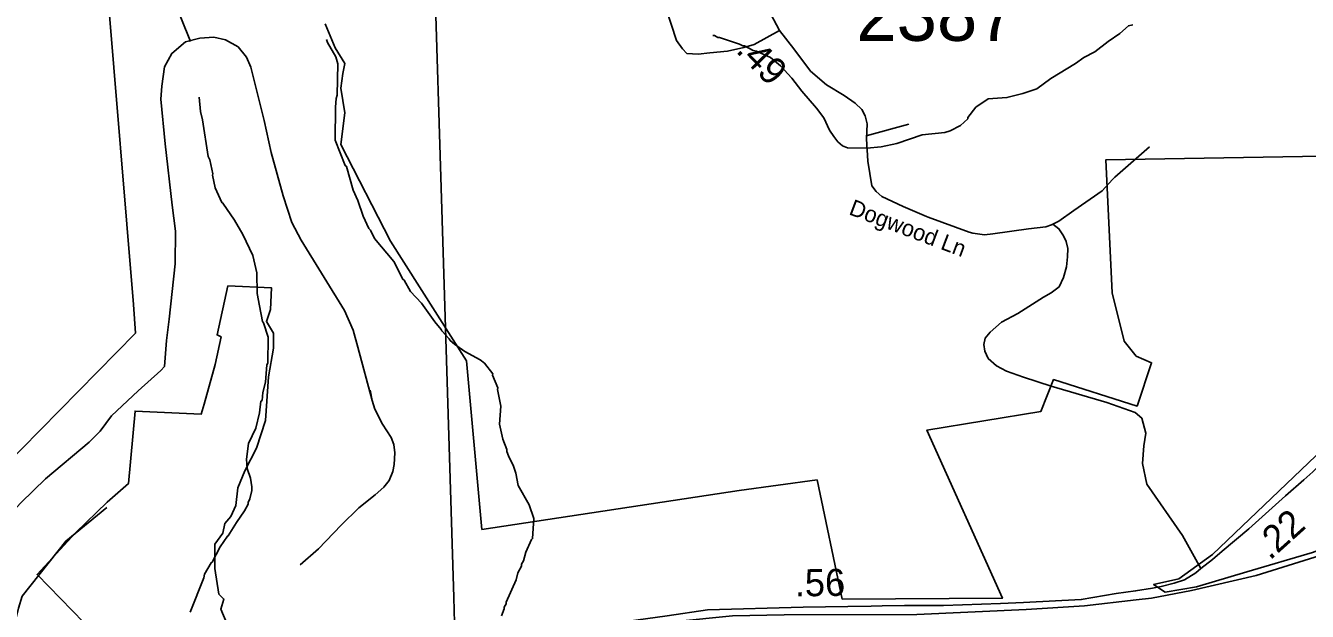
# Model space of a CAD drawing. Extents: x 1248089 to 1457196, y 820910 to 988753.
# Drawn here: x 1371277 to 1377188, y 888550 to 891252 of the extents above; entities that cross this region are included whole.
import ezdxf

# ---------------------------------------------------------------- set-up
doc = ezdxf.new("R2010")
doc.units = 0
for name, color, linetype in [('Exist Boundary Political City Limit New', 7, 'Continuous'), ('Exist Boundary Political City Limit New Hole', 7, 'Continuous'), ('Exist Hydrographic Misc Water Feature', 7, 'Continuous'), ('Exist Railroad Mainline', 7, 'Continuous'), ('Exist Road Non-System Type 51', 7, 'Continuous'), ('Exist Road Secondary Type 41 Attributed', 7, 'Continuous'), ('Exist Road Secondary Type 51 Attributed', 7, 'Continuous'), ('Exist Road Secondary Type 51 Label', 7, 'Continuous'), ('Exist Utilities Electrical Transmission Line', 7, 'Continuous'), ('Map Preparation Boundary City Limit Buffer Line', 7, 'Continuous'), ('Prop GRAU CAT1 Cell', 7, 'Continuous'), ('Prop Lane Lines', 7, 'Continuous')]:
    doc.layers.add(name, color=color, linetype=linetype)

msp = doc.modelspace()

# ---------------------------------------------------------------- linework, layer by layer
at = {"layer": 'Exist Boundary Political City Limit New'}
for points in [[(1370626.6, 891433), (1370595.3, 890735), (1370559, 889911.4), (1371081.3, 889120.6), (1371784.2, 889833.9), (1371775.1, 889966), (1371775.1, 889966), (1371652.9, 891431.5)], [(1372658.6, 891260.1), (1372704.2, 891150.8), (1372749.7, 891077.9), (1372740.6, 891032.3), (1372731.5, 890964), (1372749.7, 890850), (1372731.5, 890704.2), (1372959.2, 890257.7), (1373309.9, 889706.3), (1373380.8, 888927.3)], [(1373380.8, 888927.3), (1374567.1, 889108.4), (1374926.7, 889156.4), (1375043, 888607.2), (1375781.8, 888610.7), (1375433.4, 889386.6), (1375958.7, 889471.7), (1376017.9, 889619.8), (1376402.6, 889497.6), (1376469.2, 889697.5), (1376398.9, 889727.1), (1376343.4, 889797.5), (1376287.9, 890019.5), (1376258.5, 890633.1), (1377438.2, 890653.6)]]:
    msp.add_lwpolyline(points, dxfattribs=at)
at = {"layer": 'Exist Boundary Political City Limit New Hole'}
for points in [[(1371599.2, 888443.4), (1371330, 888720.4), (1371508, 888912.3), (1371654, 889053.8), (1371751, 889139.5), (1371781.8, 889474), (1372087.6, 889460.3), (1372101.3, 889506), (1372151.5, 889688.7), (1372178.9, 889816.6), (1372160.6, 889825.7), (1372209.9, 890052.3)], [(1372209.9, 890052.3), (1372410.7, 890043.2), (1372406.2, 889942.7), (1372387.9, 889887.9), (1372419.9, 889833.1), (1372419.9, 889764.5), (1372397, 889632.1), (1372383.3, 889431.1), (1372342.3, 889303.2), (1372287.5, 889198.2), (1372255.6, 889120.5), (1372246.4, 889038.3), (1372223.6, 888988.1), (1372196.2, 888956.1), (1372187.1, 888910.4), (1372150.6, 888860.2), (1372150.6, 888748.3), (1372168.8, 888629.6), (1372191.7, 888606.7), (1372178, 888561), (1372223.6, 888451.4)], [(1377957.8, 889136.6), (1377363.5, 889399), (1376751.2, 888812.6), (1376595.4, 888700.6), (1376479.1, 888674.3), (1376531.8, 888639.1), (1376676.6, 888663.3), (1376909.4, 888732.2), (1377212.1, 888821.4), (1377547.9, 888946.6), (1377957.8, 889136.6)]]:
    msp.add_lwpolyline(points, dxfattribs=at)
at = {"layer": 'Exist Hydrographic Misc Water Feature'}
for points in [[(1374445.8, 891206.4), (1374453.8, 891206.3), (1374469.6, 891197.9), (1374477.6, 891197.7), (1374568.9, 891167.7), (1374584.7, 891159.4), (1374592.7, 891159.2), (1374632.3, 891138.4), (1374648.2, 891134), (1374711.5, 891104.7), (1374758.8, 891067.6), (1374809.9, 891010.5), (1374856.2, 890949.5), (1374924.6, 890872), (1374957.6, 890827.3), (1374984.3, 890770.8), (1375003.7, 890740.4), (1375023.1, 890716), (1375044.7, 890697.5), (1375066.6, 890689), (1375156.5, 890687.1), (1375223.1, 890693.6), (1375295, 890708), (1375411.9, 890749.4), (1375516.1, 890759), (1375540.3, 890766.5), (1375588.8, 890791.4), (1375621.5, 890822.7), (1375621.6, 890828.8), (1375658.7, 890875.8), (1375715.6, 890914.6), (1375802.8, 890920.2), (1375876.1, 890939.1), (1375940.6, 890961.6), (1376005.6, 891008.2), (1376119.1, 891077.6), (1376157.6, 891104.8), (1376208.3, 891131.6), (1376269.8, 891179.1), (1376323.6, 891215.8), (1376362.9, 891252.1), (1376383, 891255.7)], [(1372664.4, 891189.1), (1372669.4, 891174.8), (1372708, 891107.8), (1372717.3, 891075.6), (1372714.1, 890931.7), (1372709.7, 890915.8), (1372706.8, 890875.9), (1372705.5, 890724), (1372750.8, 890606.9), (1372756.8, 890602.8), (1372788.3, 890494), (1372809.3, 890445.5), (1372833.7, 890373), (1372860.4, 890316.4), (1372868.2, 890308.2), (1372886, 890270.5)], [(1372076.9, 890922.1), (1372083.5, 890856), (1372092.6, 890817.8), (1372118.9, 890649.2), (1372126.6, 890633), (1372141.1, 890568.7), (1372139, 890562.5), (1372151.7, 890504.5), (1372182.1, 890435.8), (1372187.4, 890433.5), (1372240.4, 890354.5), (1372278.9, 890289.6), (1372324.7, 890192.5), (1372343, 890112.1), (1372345.6, 890017.4), (1372355.6, 889959.8), (1372370, 889887.5), (1372374.6, 889881), (1372396.4, 889814.9), (1372393.7, 889694.9), (1372389.5, 889687), (1372383.8, 889607.1), (1372370.8, 889559.5), (1372367.9, 889523.5), (1372361.9, 889519.7), (1372356.6, 889465.8), (1372339.1, 889396.1), (1372305.5, 889325), (1372295.9, 889253.1), (1372298.9, 889209.1), (1372314, 889164.7), (1372321, 889124.6), (1372320.7, 889108.6), (1372311.8, 889068.8), (1372303.5, 889053), (1372303.3, 889045), (1372286.6, 889013.4), (1372249.4, 888960.2), (1372212.1, 888899.1), (1372208.1, 888897.2), (1372174.9, 888847.9), (1372137.3, 888776.8), (1372133.3, 888774.8), (1372102.2, 888721.6), (1372099.8, 888705.6), (1372036.2, 888547.1)], [(1372886, 890270.5), (1372974.9, 890164.1), (1373017.2, 890082.6), (1373022.2, 890078.9), (1373051.9, 890025.9), (1373102.8, 889972.8), (1373164.9, 889885.5), (1373194.1, 889850.9), (1373196.1, 889844.8), (1373231.2, 889808), (1373235, 889800), (1373254.7, 889783.6), (1373302, 889748.5), (1373373.1, 889711), (1373392.8, 889694.6), (1373431.8, 889645.7), (1373431, 889640.2), (1373454.3, 889581.3), (1373452.7, 889574.5), (1373468.5, 889497), (1373462.7, 889413.2), (1373477.2, 889344.9), (1373496.2, 889296.5), (1373496, 889288.5), (1373503.6, 889268.4), (1373526.5, 889219.9), (1373537.8, 889187.7), (1373548.6, 889131.4), (1373598.7, 889042.4), (1373621.3, 888978), (1373615.3, 888886.2), (1373610.4, 888881.9), (1373583.9, 888822.9), (1373573.1, 888783.2), (1373564.7, 888767.4), (1373564.5, 888759.4), (1373547.8, 888727.8), (1373539.1, 888696), (1373492.9, 888593.1), (1373492.7, 888585.1), (1373484.4, 888569.3), (1373484.2, 888561.3), (1373471.5, 888529.6)]]:
    msp.add_lwpolyline(points, dxfattribs=at)
at = {"layer": 'Exist Railroad Mainline'}
msp.add_lwpolyline([(1377320.1, 888830.5), (1376951.4, 888715.6), (1376652.9, 888647), (1376469.3, 888611.6), (1376398.6, 888602.8), (1376159.7, 888576.2), (1375891.1, 888558.5), (1375386.9, 888536.4), (1374775.2, 888534.2), (1374536.4, 888529.8), (1374277.7, 888503.2), (1373738, 888405.8), (1373005, 888256.8), (1372826.3, 888230.3), (1372638.8, 888186.1), (1372457.9, 888124.3), (1372266, 888042.6), (1371840.2, 887850.6), (1371535.8, 887702.7), (1370778.3, 887370.2)], dxfattribs=at)
at = {"layer": 'Exist Road Non-System Type 51'}
for p, q in [((1371951.7, 891394.8), (1372037, 891179.8)), ((1375154.1, 890743.6), (1375349.4, 890797.7))]:
    msp.add_line(p, q, dxfattribs=at)
for points in [[(1374754, 891229.4), (1374636.6, 891165.9), (1374588.8, 891151.3), (1374513.9, 891134.7), (1374432.9, 891126.3), (1374378.9, 891120.1), (1374326.9, 891124.3), (1374306.1, 891145.1), (1374279.1, 891184.6), (1374231.3, 891330.2)], [(1372015.1, 891178.1), (1372081, 891195.3), (1372145.1, 891199.3), (1372199.1, 891187.3), (1372257.1, 891155.2), (1372295.2, 891107.2), (1372315.2, 891061.1), (1372377.2, 890814.7), (1372409.2, 890667.3), (1372465.2, 890467), (1372505.3, 890344.8), (1372547.3, 890262.7), (1372747.2, 889939), (1372787.3, 889846.8), (1372809.3, 889768.7), (1372874.8, 889523.4)], [(1371126.6, 888896.2), (1371169, 888958.1), (1371257, 889052.3), (1371369.1, 889162.4), (1371570.9, 889331.6), (1371621, 889381.7), (1371673, 889451.8), (1371797.1, 889568), (1371901.2, 889662.1), (1371917.2, 889680.1), (1371927.2, 889800.3), (1371939.2, 889898.5), (1371967.1, 890153.9), (1371969.1, 890304.1), (1371953.1, 890424.3), (1371921, 890707.4), (1371901, 890913.7), (1371905, 890973.8), (1371917, 891062), (1371951, 891124), (1372015.1, 891178.1)], [(1376289.5, 890542.8), (1376299.5, 890553.7), (1376459.6, 890693.8)], [(1376014.2, 890335.8), (1376042, 890315.5), (1376063, 890282.9), (1376075.6, 890256.5), (1376082.9, 890223.9), (1376081.8, 890185.3), (1376077.7, 890139.6), (1376064, 890090.8), (1376043.1, 890048.1), (1376006.4, 890019.6), (1375971, 889999.3), (1375852.4, 889925), (1375778, 889884.4), (1375725.6, 889838.6), (1375702.5, 889810.1), (1375696.2, 889781.7), (1375700.4, 889751.2), (1375716.1, 889717.6), (1375754.9, 889683.1), (1375800, 889658.7), (1375878.6, 889631.2), (1376005.8, 889589.5)], [(1376005.8, 889589.5), (1376262.5, 889513.7), (1376393.1, 889467.7), (1376424.9, 889441.2), (1376442.5, 889372.4), (1376433.7, 889314.1), (1376428.4, 889232.8), (1376447.8, 889137.4), (1376612, 888900.7), (1376696.7, 888748.8)], [(1372543.7, 888765), (1372627.5, 888838.2), (1372732.3, 888948), (1372814, 889027.3), (1372889.5, 889088.3), (1372929.3, 889122.8), (1372954.4, 889153.3), (1372971.2, 889196), (1372977.5, 889228.6), (1372979.6, 889281.4), (1372975.4, 889320.1), (1372962.8, 889352.6), (1372923, 889413.6), (1372887.4, 889482.8), (1372874.8, 889523.4), (1372866.4, 889570.2)], [(1370961.2, 887568.3), (1370982.7, 887604.1), (1371036.5, 887704.5), (1371093.8, 887786.9), (1371065.1, 888034.3), (1371054.4, 888149), (1371068.7, 888152.6), (1371083, 888159.8), (1371172.6, 888339), (1371204.8, 888403.6), (1371244.2, 888564.9), (1371262, 888620.3), (1371462.6, 888874.9), (1371652.4, 889029)]]:
    msp.add_lwpolyline(points, dxfattribs=at)
at = {"layer": 'Exist Road Secondary Type 41 Attributed'}
msp.add_lwpolyline([(1375439, 890369.1), (1375628.8, 890299.5), (1375645.9, 890295.8), (1375698.5, 890287.9), (1375737.5, 890292.2), (1375902.7, 890314.3), (1375981.3, 890324.4), (1376008.5, 890332.9), (1376014.2, 890335.8), (1376041.2, 890350), (1376110.7, 890400.3), (1376240.9, 890490.2), (1376289.5, 890542.8)], dxfattribs=at)
at = {"layer": 'Exist Road Secondary Type 51 Attributed'}
for points in [[(1374610.9, 891656.5), (1374632.7, 891578.5), (1374669.5, 891433), (1374699.5, 891331.2), (1374754, 891229.4), (1374819.4, 891144.8), (1374896.4, 891042.9), (1374970, 890979.5), (1375052.5, 890930.5), (1375102.9, 890894.8), (1375132.9, 890865.7), (1375149.2, 890836.7), (1375157.4, 890799.6), (1375154.7, 890729.5), (1375161.5, 890627.7), (1375179.9, 890512.7), (1375199, 890487.6), (1375226.2, 890463.8), (1375324.4, 890418.8), (1375431.9, 890372.2), (1375439, 890369.1)], [(1376497.4, 888662), (1376513.8, 888665.1), (1376573.4, 888680.9), (1376621, 888696.2), (1376673.9, 888728.6), (1376696.7, 888748.8), (1376750.6, 888789.1), (1376795.4, 888828), (1376918.3, 888930.6), (1377087.2, 889082.7), (1377171.8, 889156.6), (1377212.6, 889193.8), (1377328.1, 889311.4), (1377395.6, 889384.9)], [(1373572.8, 888450.5), (1373736.3, 888458.6), (1373946.2, 888489.7), (1374235.6, 888529.1), (1374421.8, 888556.8), (1374863.1, 888570.4), (1375069.1, 888573), (1375176.9, 888574), (1375227.5, 888575.4), (1375330.2, 888577.8), (1375510.7, 888577.8), (1375773.4, 888587.2), (1375878.5, 888591.9), (1376145.2, 888604.5), (1376306.2, 888632.4), (1376395.5, 888644.5), (1376474.2, 888657.8), (1376497.4, 888662)]]:
    msp.add_lwpolyline(points, dxfattribs=at)
at = {"layer": 'Exist Utilities Electrical Transmission Line'}
for p, q in [((1373251.4, 888614.5), (1373213.3, 889858.3)), ((1373256.7, 888438.8), (1373251.4, 888614.5))]:
    msp.add_line(p, q, dxfattribs=at)
msp.add_lwpolyline([(1373213.3, 889858.3), (1373144.8, 892095.8), (1373134.3, 892149.9)], dxfattribs=at)
at = {"layer": 'Map Preparation Boundary City Limit Buffer Line'}
for points in [[(1370626.6, 891433), (1370595.3, 890735), (1370559, 889911.4), (1371081.3, 889120.6), (1371784.2, 889833.9), (1371775.1, 889966), (1371775.1, 889966), (1371652.9, 891431.5)], [(1372658.6, 891260.1), (1372704.2, 891150.8), (1372749.7, 891077.9), (1372740.6, 891032.3), (1372731.5, 890964), (1372749.7, 890850), (1372731.5, 890704.2), (1372959.2, 890257.7), (1373309.9, 889706.3), (1373380.8, 888927.3)], [(1373380.8, 888927.3), (1374567.1, 889108.4), (1374926.7, 889156.4), (1375043, 888607.2), (1375781.8, 888610.7), (1375433.4, 889386.6), (1375958.7, 889471.7), (1376017.9, 889619.8), (1376402.6, 889497.6), (1376469.2, 889697.5), (1376398.9, 889727.1), (1376343.4, 889797.5), (1376287.9, 890019.5), (1376258.5, 890633.1), (1377438.2, 890653.6)]]:
    msp.add_lwpolyline(points, dxfattribs=at)

# ---------------------------------------------------------------- texts
at = {"layer": 'Exist Road Secondary Type 51 Label'}
msp.add_text('Dogwood Ln', height=75, rotation=339.28446, dxfattribs=at).set_placement((1375069.4, 890383))
at = {"layer": 'Prop GRAU CAT1 Cell'}
for s, rotation, p in [('.49', 314.24206, (1374548.3, 891133.7)), ('.22', 41.98211, (1377014.8, 888783.1)), ('.56', 0.72839, (1374824.9, 888619.1))]:
    msp.add_text(s, height=125, rotation=rotation, dxfattribs=at).set_placement(p)
at = {"layer": 'Prop Lane Lines'}
msp.add_text('2387', height=250, dxfattribs=at).set_placement((1375108, 891182.3))

doc.saveas('drawing.dxf')
